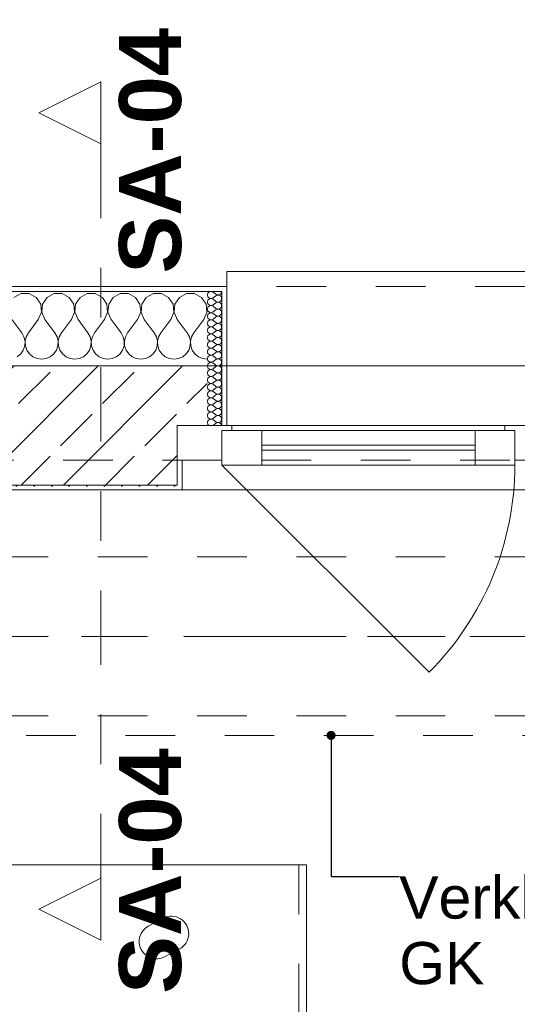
# Model space of a CAD drawing. Header units: metres. Extents: x -4 to 99, y -11 to 17.
# Tile 369 of 656: x 33.22 to 34.22, y 12.41 to 14.39. Entities that reach past the tile are written whole.
import ezdxf

# ---------------------------------------------------------------- set-up
doc = ezdxf.new("R2010")
doc.units = ezdxf.units.M
doc.header["$MEASUREMENT"] = 0
for name, pattern in [('Achse', [0.2, 0.1, -0.05, 0, -0.05]), ('Schnittlinie', [0.3, 0.15, -0.075, 0, -0.075]), ('Strichlinie doppelt', [0.546806, 0.264583, -0.105833, 0.070556, -0.105833]), ('Strichlinie eng', [0.115, 0.075, -0.04]), ('Untersicht', [0.1, 0.075, -0.025]), ('Wipeout_Contour', [1, 0, -1])]:
    doc.linetypes.add(name, pattern=pattern)
for name, color, linetype in [('152 - Bemaßung_ Beschriftung.Ausbau', 7, 'Continuous'), ('203 - Marker.Schnitt - Ausbaudetail SA', 7, 'Continuous'), ('451 - Universal.Achsen Raster', 7, 'Continuous'), ('603 - Struktur.Bodenplatte_ Decke Roh', 7, 'Continuous'), ('604 - Struktur.Wand Aussen', 7, 'Continuous'), ('608 - Struktur.Träger', 7, 'Continuous'), ('650 - Abdeckung.Fußboden Aufbau', 7, 'Continuous'), ('Neubau_152 - Bemaßung_ Beschriftung.Ausbau', 7, 'Continuous'), ('Neubau_653 - Abdeckung.TB Verkofferung', 7, 'Continuous'), ('Neubau_701 - Einrichtung.Möbel', 7, 'Continuous')]:
    doc.layers.add(name, color=color, linetype=linetype)
doc.styles.add('ERSTELLTER_STIL_1', font='txt')
doc.styles.add('ERSTELLTER_STIL_2', font='txt')
doc.dimstyles.new('ERSTELLTER_STIL__2', dxfattribs={"dimtxt": 0.1, "dimasz": 0.0532, "dimexe": 0.18, "dimexo": 0.0625, "dimgap": 0, "dimtad": 1, "dimtih": 1, "dimtoh": 1, "dimzin": 0, "dimdsep": 46, "dimtxsty": 'ERSTELLTER_STIL_2', "dimblk": 'ARROWHEAD_2', "dimblk1": 'ARROWHEAD_2', "dimblk2": 'ARROWHEAD_2', "dimcen": 0.09, "dimse1": 1, "dimse2": 1, "dimclrd": 7, "dimclre": 7, "dimclrt": 7, "dimazin": 0, "dimtfac": 1, "dimtdec": 4, "dimtmove": 0, "dimatfit": 3, "dimfxl": 1, "dimtolj": 1, "dimtzin": 0, "dimarcsym": 0})
doc.dimstyles.new('ERSTELLTER_STIL__6', dxfattribs={"dimtxt": 0.18, "dimasz": 0.03648, "dimexe": 0.18, "dimexo": 0.0625, "dimgap": 0, "dimtad": 0, "dimtih": 1, "dimtoh": 1, "dimdec": 4, "dimzin": 0, "dimdsep": 46, "dimcen": 0.09, "dimadec": 0, "dimazin": 0, "dimtfac": 1, "dimtdec": 4, "dimtmove": 0, "dimatfit": 3, "dimldrblk": 'ARROWHEAD_11', "dimfxl": 1, "dimtolj": 1, "dimtzin": 0, "dimarcsym": 0})
pattern_1 = [(0, (0, 0), (0, 0.08660254), [0, -0.05]), (0, (0.025, 0.0433), (0, 0.08660254), [0, -0.05])]
pattern_2 = [(45, (0, 0), (-0.01767767, 0.01767767), [0, -0.025])]

# ---------------------------------------------------------------- blocks, each defined once
blk = doc.blocks.new('*X37')
at = {"layer": '604 - Struktur.Wand Aussen', "color": 7, "linetype": 'Continuous', "lineweight": 5}
for p, q in [((33.2252, 13.8407), (33.2109, 13.833)), ((33.2415, 13.8407), (33.2252, 13.8407)), ((33.2558, 13.833), (33.2415, 13.8407)), ((33.2648, 13.8195), (33.2558, 13.833)), ((33.2776, 13.833), (33.2686, 13.8195)), ((33.2919, 13.8407), (33.2776, 13.833)), ((33.3081, 13.8407), (33.2919, 13.8407)), ((33.3224, 13.833), (33.3081, 13.8407)), ((33.3314, 13.8195), (33.3224, 13.833)), ((33.3442, 13.833), (33.3352, 13.8195)), ((33.3585, 13.8407), (33.3442, 13.833)), ((33.3748, 13.8407), (33.3585, 13.8407)), ((33.3891, 13.833), (33.3748, 13.8407)), ((33.3981, 13.8195), (33.3891, 13.833)), ((33.4109, 13.833), (33.4019, 13.8195)), ((33.4252, 13.8407), (33.4109, 13.833)), ((33.4415, 13.8407), (33.4252, 13.8407)), ((33.4558, 13.833), (33.4415, 13.8407)), ((33.4648, 13.8195), (33.4558, 13.833)), ((33.4776, 13.833), (33.4686, 13.8195)), ((33.4919, 13.8407), (33.4776, 13.833)), ((33.5081, 13.8407), (33.4919, 13.8407)), ((33.5224, 13.833), (33.5081, 13.8407)), ((33.5314, 13.8195), (33.5224, 13.833)), ((33.5442, 13.833), (33.5352, 13.8195)), ((33.5585, 13.8407), (33.5442, 13.833)), ((33.5748, 13.8407), (33.5585, 13.8407)), ((33.5891, 13.833), (33.5748, 13.8407)), ((33.5981, 13.8195), (33.5891, 13.833)), ((33.2663, 13.8033), (33.2648, 13.8195)), ((33.2686, 13.8195), (33.267, 13.8033)), ((33.333, 13.8033), (33.3314, 13.8195)), ((33.3352, 13.8195), (33.3337, 13.8033)), ((33.3996, 13.8033), (33.3981, 13.8195)), ((33.4019, 13.8195), (33.4004, 13.8033)), ((33.4663, 13.8033), (33.4648, 13.8195)), ((33.4686, 13.8195), (33.467, 13.8033)), ((33.533, 13.8033), (33.5314, 13.8195)), ((33.5352, 13.8195), (33.5337, 13.8033)), ((33.5996, 13.8033), (33.5981, 13.8195)), ((33.2067, 13.7883), (33.2267, 13.7617)), ((33.26, 13.7883), (33.24, 13.7617)), ((33.26, 13.7883), (33.2663, 13.8033)), ((33.267, 13.8033), (33.2733, 13.7883)), ((33.2733, 13.7883), (33.2933, 13.7617)), ((33.3267, 13.7883), (33.3067, 13.7617)), ((33.3267, 13.7883), (33.333, 13.8033)), ((33.3337, 13.8033), (33.34, 13.7883)), ((33.34, 13.7883), (33.36, 13.7617)), ((33.3933, 13.7883), (33.3733, 13.7617)), ((33.3933, 13.7883), (33.3996, 13.8033)), ((33.4004, 13.8033), (33.4067, 13.7883)), ((33.4067, 13.7883), (33.4267, 13.7617)), ((33.46, 13.7883), (33.44, 13.7617)), ((33.46, 13.7883), (33.4663, 13.8033)), ((33.467, 13.8033), (33.4733, 13.7883)), ((33.4733, 13.7883), (33.4933, 13.7617)), ((33.5267, 13.7883), (33.5067, 13.7617)), ((33.5267, 13.7883), (33.533, 13.8033)), ((33.5337, 13.8033), (33.54, 13.7883)), ((33.54, 13.7883), (33.56, 13.7617)), ((33.5933, 13.7883), (33.5733, 13.7617)), ((33.5933, 13.7883), (33.5996, 13.8033)), ((33.2311, 13.7536), (33.2267, 13.7617)), ((33.2332, 13.7447), (33.2311, 13.7536)), ((33.2355, 13.7536), (33.2335, 13.7447)), ((33.24, 13.7617), (33.2355, 13.7536)), ((33.2978, 13.7536), (33.2933, 13.7617)), ((33.2999, 13.7447), (33.2978, 13.7536)), ((33.3022, 13.7536), (33.3001, 13.7447)), ((33.3067, 13.7617), (33.3022, 13.7536)), ((33.3645, 13.7536), (33.36, 13.7617)), ((33.3665, 13.7447), (33.3645, 13.7536)), ((33.3689, 13.7536), (33.3668, 13.7447)), ((33.3733, 13.7617), (33.3689, 13.7536)), ((33.4311, 13.7536), (33.4267, 13.7617)), ((33.4332, 13.7447), (33.4311, 13.7536)), ((33.4355, 13.7536), (33.4335, 13.7447)), ((33.44, 13.7617), (33.4355, 13.7536)), ((33.4978, 13.7536), (33.4933, 13.7617)), ((33.4999, 13.7447), (33.4978, 13.7536)), ((33.5022, 13.7536), (33.5001, 13.7447)), ((33.5067, 13.7617), (33.5022, 13.7536)), ((33.5645, 13.7536), (33.56, 13.7617)), ((33.5665, 13.7447), (33.5645, 13.7536)), ((33.5689, 13.7536), (33.5668, 13.7447)), ((33.5733, 13.7617), (33.5689, 13.7536)), ((33.2298, 13.7268), (33.2328, 13.7355)), ((33.2328, 13.7355), (33.2332, 13.7447)), ((33.2335, 13.7447), (33.2339, 13.7355)), ((33.2339, 13.7355), (33.2369, 13.7268)), ((33.2965, 13.7268), (33.2994, 13.7355)), ((33.2994, 13.7355), (33.2999, 13.7447)), ((33.3001, 13.7447), (33.3006, 13.7355)), ((33.3006, 13.7355), (33.3035, 13.7268)), ((33.3631, 13.7268), (33.3661, 13.7355)), ((33.3661, 13.7355), (33.3665, 13.7447)), ((33.3668, 13.7447), (33.3672, 13.7355)), ((33.3672, 13.7355), (33.3702, 13.7268)), ((33.4298, 13.7268), (33.4328, 13.7355)), ((33.4328, 13.7355), (33.4332, 13.7447)), ((33.4335, 13.7447), (33.4339, 13.7355)), ((33.4339, 13.7355), (33.4369, 13.7268)), ((33.4965, 13.7268), (33.4994, 13.7355)), ((33.4994, 13.7355), (33.4999, 13.7447)), ((33.5001, 13.7447), (33.5006, 13.7355)), ((33.5006, 13.7355), (33.5035, 13.7268)), ((33.5631, 13.7268), (33.5661, 13.7355)), ((33.5661, 13.7355), (33.5665, 13.7447)), ((33.5668, 13.7447), (33.5672, 13.7355)), ((33.5672, 13.7355), (33.5702, 13.7268)), ((33.2175, 13.7133), (33.2246, 13.7192)), ((33.2246, 13.7192), (33.2298, 13.7268)), ((33.2369, 13.7268), (33.2421, 13.7192)), ((33.2421, 13.7192), (33.2491, 13.7133)), ((33.2491, 13.7133), (33.2576, 13.7096)), ((33.2576, 13.7096), (33.2667, 13.7083)), ((33.2667, 13.7083), (33.2758, 13.7096)), ((33.2758, 13.7096), (33.2842, 13.7133)), ((33.2842, 13.7133), (33.2913, 13.7192)), ((33.2913, 13.7192), (33.2965, 13.7268)), ((33.3035, 13.7268), (33.3087, 13.7192)), ((33.3087, 13.7192), (33.3158, 13.7133)), ((33.3158, 13.7133), (33.3242, 13.7096)), ((33.3242, 13.7096), (33.3333, 13.7083)), ((33.3333, 13.7083), (33.3424, 13.7096)), ((33.3424, 13.7096), (33.3509, 13.7133)), ((33.3509, 13.7133), (33.3579, 13.7192)), ((33.3579, 13.7192), (33.3631, 13.7268)), ((33.3702, 13.7268), (33.3754, 13.7192)), ((33.3754, 13.7192), (33.3825, 13.7133)), ((33.3825, 13.7133), (33.3909, 13.7096)), ((33.3909, 13.7096), (33.4, 13.7083)), ((33.4, 13.7083), (33.4091, 13.7096)), ((33.4091, 13.7096), (33.4175, 13.7133)), ((33.4175, 13.7133), (33.4246, 13.7192)), ((33.4246, 13.7192), (33.4298, 13.7268)), ((33.4369, 13.7268), (33.4421, 13.7192)), ((33.4421, 13.7192), (33.4491, 13.7133)), ((33.4491, 13.7133), (33.4576, 13.7096)), ((33.4576, 13.7096), (33.4667, 13.7083)), ((33.4667, 13.7083), (33.4758, 13.7096)), ((33.4758, 13.7096), (33.4842, 13.7133)), ((33.4842, 13.7133), (33.4913, 13.7192)), ((33.4913, 13.7192), (33.4965, 13.7268)), ((33.5035, 13.7268), (33.5087, 13.7192)), ((33.5087, 13.7192), (33.5158, 13.7133)), ((33.5158, 13.7133), (33.5242, 13.7096)), ((33.5242, 13.7096), (33.5333, 13.7083)), ((33.5333, 13.7083), (33.5424, 13.7096)), ((33.5424, 13.7096), (33.5509, 13.7133)), ((33.5509, 13.7133), (33.5579, 13.7192)), ((33.5579, 13.7192), (33.5631, 13.7268)), ((33.5702, 13.7268), (33.5754, 13.7192)), ((33.5754, 13.7192), (33.5825, 13.7133)), ((33.5825, 13.7133), (33.5909, 13.7096)), ((33.5909, 13.7096), (33.6, 13.7083))]:
    blk.add_line(p, q, dxfattribs=at)
blk = doc.blocks.new('*X64')
at = {"layer": '604 - Struktur.Wand Aussen', "color": 7, "linetype": 'Continuous', "lineweight": 5}
for p, q in [((33.6018, 13.8416), (33.6007, 13.8379)), ((33.6007, 13.8379), (33.6018, 13.8341)), ((33.6018, 13.8273), (33.6007, 13.8236)), ((33.6047, 13.8442), (33.6018, 13.8416)), ((33.6018, 13.8341), (33.6047, 13.8315)), ((33.6047, 13.83), (33.6018, 13.8273)), ((33.6085, 13.845), (33.6047, 13.8442)), ((33.6047, 13.8315), (33.6085, 13.8307)), ((33.6085, 13.8307), (33.6047, 13.83)), ((33.6121, 13.8436), (33.6085, 13.845)), ((33.6085, 13.8307), (33.6121, 13.8321)), ((33.6121, 13.8293), (33.6085, 13.8307)), ((33.6121, 13.8436), (33.6179, 13.8393)), ((33.6121, 13.8321), (33.6179, 13.8364)), ((33.6121, 13.8293), (33.6179, 13.825)), ((33.6179, 13.8393), (33.6196, 13.8383)), ((33.6196, 13.8374), (33.6179, 13.8364)), ((33.6196, 13.8383), (33.6215, 13.8379)), ((33.6215, 13.8378), (33.6196, 13.8374)), ((33.6215, 13.8379), (33.6235, 13.838)), ((33.6235, 13.8377), (33.6215, 13.8378)), ((33.6235, 13.838), (33.6253, 13.8386)), ((33.6253, 13.8371), (33.6235, 13.8377)), ((33.6253, 13.8386), (33.627, 13.8397)), ((33.627, 13.836), (33.6253, 13.8371)), ((33.627, 13.8397), (33.6282, 13.8412)), ((33.6282, 13.8345), (33.627, 13.836)), ((33.6282, 13.8412), (33.629, 13.843)), ((33.629, 13.8327), (33.6282, 13.8345)), ((33.6282, 13.827), (33.629, 13.8288)), ((33.629, 13.843), (33.6293, 13.845)), ((33.6293, 13.8307), (33.629, 13.8327)), ((33.629, 13.8288), (33.6293, 13.8307)), ((33.6007, 13.8236), (33.6018, 13.8198)), ((33.6018, 13.813), (33.6007, 13.8093)), ((33.6007, 13.8093), (33.6018, 13.8055)), ((33.6018, 13.8198), (33.6047, 13.8172)), ((33.6047, 13.8157), (33.6018, 13.813)), ((33.6047, 13.8172), (33.6085, 13.8165)), ((33.6085, 13.8164), (33.6047, 13.8157)), ((33.6085, 13.8165), (33.6121, 13.8179)), ((33.6121, 13.815), (33.6085, 13.8164)), ((33.6121, 13.8179), (33.6179, 13.8221)), ((33.6121, 13.815), (33.6179, 13.8107)), ((33.6121, 13.8036), (33.6179, 13.8079)), ((33.6179, 13.825), (33.6196, 13.824)), ((33.6196, 13.8231), (33.6179, 13.8221)), ((33.6179, 13.8107), (33.6196, 13.8098)), ((33.6196, 13.8088), (33.6179, 13.8079)), ((33.6196, 13.824), (33.6215, 13.8236)), ((33.6215, 13.8235), (33.6196, 13.8231)), ((33.6196, 13.8098), (33.6215, 13.8093)), ((33.6215, 13.8093), (33.6196, 13.8088)), ((33.6215, 13.8236), (33.6235, 13.8237)), ((33.6235, 13.8234), (33.6215, 13.8235)), ((33.6215, 13.8093), (33.6235, 13.8094)), ((33.6235, 13.8092), (33.6215, 13.8093)), ((33.6235, 13.8237), (33.6253, 13.8243)), ((33.6253, 13.8228), (33.6235, 13.8234)), ((33.6235, 13.8094), (33.6253, 13.81)), ((33.6253, 13.8085), (33.6235, 13.8092)), ((33.6253, 13.8243), (33.627, 13.8254)), ((33.627, 13.8217), (33.6253, 13.8228)), ((33.6253, 13.81), (33.627, 13.8112)), ((33.627, 13.8074), (33.6253, 13.8085)), ((33.627, 13.8254), (33.6282, 13.827)), ((33.6282, 13.8202), (33.627, 13.8217)), ((33.627, 13.8112), (33.6282, 13.8127)), ((33.6282, 13.8059), (33.627, 13.8074)), ((33.629, 13.8184), (33.6282, 13.8202)), ((33.6282, 13.8127), (33.629, 13.8145)), ((33.6293, 13.8164), (33.629, 13.8184)), ((33.629, 13.8145), (33.6293, 13.8164)), ((33.6018, 13.7988), (33.6007, 13.795)), ((33.6007, 13.795), (33.6018, 13.7912)), ((33.6018, 13.8055), (33.6047, 13.8029)), ((33.6047, 13.8014), (33.6018, 13.7988)), ((33.6018, 13.7912), (33.6047, 13.7886)), ((33.6047, 13.8029), (33.6085, 13.8022)), ((33.6085, 13.8021), (33.6047, 13.8014)), ((33.6047, 13.7886), (33.6085, 13.7879)), ((33.6085, 13.7878), (33.6047, 13.7871)), ((33.6085, 13.8022), (33.6121, 13.8036)), ((33.6121, 13.8007), (33.6085, 13.8021)), ((33.6085, 13.7879), (33.6121, 13.7893)), ((33.6121, 13.7864), (33.6085, 13.7878)), ((33.6121, 13.8007), (33.6179, 13.7964)), ((33.6121, 13.7893), (33.6179, 13.7936)), ((33.6179, 13.7964), (33.6196, 13.7955)), ((33.6196, 13.7945), (33.6179, 13.7936)), ((33.6196, 13.7955), (33.6215, 13.795)), ((33.6215, 13.795), (33.6196, 13.7945)), ((33.6215, 13.795), (33.6235, 13.7951)), ((33.6235, 13.7949), (33.6215, 13.795)), ((33.6235, 13.7951), (33.6253, 13.7958)), ((33.6253, 13.7942), (33.6235, 13.7949)), ((33.6253, 13.7958), (33.627, 13.7969)), ((33.627, 13.7931), (33.6253, 13.7942)), ((33.627, 13.7969), (33.6282, 13.7984)), ((33.6282, 13.7916), (33.627, 13.7931)), ((33.629, 13.8041), (33.6282, 13.8059)), ((33.6282, 13.7984), (33.629, 13.8002)), ((33.629, 13.7898), (33.6282, 13.7916)), ((33.6293, 13.8021), (33.629, 13.8041)), ((33.629, 13.8002), (33.6293, 13.8021)), ((33.6293, 13.7879), (33.629, 13.7898)), ((33.629, 13.7859), (33.6293, 13.7879)), ((33.6018, 13.7845), (33.6007, 13.7807)), ((33.6007, 13.7807), (33.6018, 13.777)), ((33.6018, 13.7702), (33.6007, 13.7664)), ((33.6047, 13.7871), (33.6018, 13.7845)), ((33.6018, 13.777), (33.6047, 13.7743)), ((33.6047, 13.7728), (33.6018, 13.7702)), ((33.6047, 13.7743), (33.6085, 13.7736)), ((33.6085, 13.7735), (33.6047, 13.7728)), ((33.6085, 13.7736), (33.6121, 13.775)), ((33.6121, 13.7721), (33.6085, 13.7735)), ((33.6121, 13.7864), (33.6179, 13.7821)), ((33.6121, 13.775), (33.6179, 13.7793)), ((33.6121, 13.7721), (33.6179, 13.7679)), ((33.6179, 13.7821), (33.6196, 13.7812)), ((33.6196, 13.7802), (33.6179, 13.7793)), ((33.6179, 13.7679), (33.6196, 13.7669)), ((33.6196, 13.7812), (33.6215, 13.7807)), ((33.6215, 13.7807), (33.6196, 13.7802)), ((33.6215, 13.7807), (33.6235, 13.7808)), ((33.6235, 13.7806), (33.6215, 13.7807)), ((33.6235, 13.7808), (33.6253, 13.7815)), ((33.6253, 13.78), (33.6235, 13.7806)), ((33.6253, 13.7815), (33.627, 13.7826)), ((33.627, 13.7788), (33.6253, 13.78)), ((33.6253, 13.7672), (33.627, 13.7683)), ((33.627, 13.7826), (33.6282, 13.7841)), ((33.6282, 13.7773), (33.627, 13.7788)), ((33.627, 13.7683), (33.6282, 13.7698)), ((33.6282, 13.7841), (33.629, 13.7859)), ((33.629, 13.7755), (33.6282, 13.7773)), ((33.6282, 13.7698), (33.629, 13.7716)), ((33.6293, 13.7736), (33.629, 13.7755)), ((33.629, 13.7716), (33.6293, 13.7736)), ((33.6007, 13.7664), (33.6018, 13.7627)), ((33.6018, 13.7559), (33.6007, 13.7521)), ((33.6007, 13.7521), (33.6018, 13.7484)), ((33.6018, 13.7627), (33.6047, 13.76)), ((33.6047, 13.7585), (33.6018, 13.7559)), ((33.6018, 13.7484), (33.6047, 13.7458)), ((33.6047, 13.76), (33.6085, 13.7593)), ((33.6085, 13.7593), (33.6047, 13.7585)), ((33.6085, 13.7593), (33.6121, 13.7607)), ((33.6121, 13.7579), (33.6085, 13.7593)), ((33.6121, 13.7607), (33.6179, 13.765)), ((33.6121, 13.7579), (33.6179, 13.7536)), ((33.6121, 13.7464), (33.6179, 13.7507)), ((33.6196, 13.766), (33.6179, 13.765)), ((33.6179, 13.7536), (33.6196, 13.7526)), ((33.6196, 13.7517), (33.6179, 13.7507)), ((33.6196, 13.7669), (33.6215, 13.7665)), ((33.6215, 13.7664), (33.6196, 13.766)), ((33.6196, 13.7526), (33.6215, 13.7522)), ((33.6215, 13.7521), (33.6196, 13.7517)), ((33.6215, 13.7665), (33.6235, 13.7666)), ((33.6235, 13.7663), (33.6215, 13.7664)), ((33.6215, 13.7522), (33.6235, 13.7523)), ((33.6235, 13.752), (33.6215, 13.7521)), ((33.6235, 13.7666), (33.6253, 13.7672)), ((33.6253, 13.7657), (33.6235, 13.7663)), ((33.6235, 13.7523), (33.6253, 13.7529)), ((33.6253, 13.7514), (33.6235, 13.752)), ((33.627, 13.7646), (33.6253, 13.7657)), ((33.6253, 13.7529), (33.627, 13.754)), ((33.627, 13.7503), (33.6253, 13.7514)), ((33.6282, 13.763), (33.627, 13.7646)), ((33.627, 13.754), (33.6282, 13.7555)), ((33.6282, 13.7488), (33.627, 13.7503)), ((33.629, 13.7612), (33.6282, 13.763)), ((33.6282, 13.7555), (33.629, 13.7573)), ((33.629, 13.747), (33.6282, 13.7488)), ((33.6293, 13.7593), (33.629, 13.7612)), ((33.629, 13.7573), (33.6293, 13.7593)), ((33.6018, 13.7416), (33.6007, 13.7379)), ((33.6007, 13.7379), (33.6018, 13.7341)), ((33.6047, 13.7442), (33.6018, 13.7416)), ((33.6018, 13.7341), (33.6047, 13.7315)), ((33.6047, 13.73), (33.6018, 13.7273)), ((33.6047, 13.7458), (33.6085, 13.745)), ((33.6085, 13.745), (33.6047, 13.7442)), ((33.6047, 13.7315), (33.6085, 13.7307)), ((33.6085, 13.7307), (33.6047, 13.73)), ((33.6085, 13.745), (33.6121, 13.7464)), ((33.6121, 13.7436), (33.6085, 13.745)), ((33.6085, 13.7307), (33.6121, 13.7321)), ((33.6121, 13.7293), (33.6085, 13.7307)), ((33.6121, 13.7436), (33.6179, 13.7393)), ((33.6121, 13.7321), (33.6179, 13.7364)), ((33.6121, 13.7293), (33.6179, 13.725)), ((33.6179, 13.7393), (33.6196, 13.7383)), ((33.6196, 13.7374), (33.6179, 13.7364)), ((33.6196, 13.7383), (33.6215, 13.7379)), ((33.6215, 13.7378), (33.6196, 13.7374)), ((33.6215, 13.7379), (33.6235, 13.738)), ((33.6235, 13.7377), (33.6215, 13.7378)), ((33.6235, 13.738), (33.6253, 13.7386)), ((33.6253, 13.7371), (33.6235, 13.7377)), ((33.6253, 13.7386), (33.627, 13.7397)), ((33.627, 13.736), (33.6253, 13.7371)), ((33.627, 13.7397), (33.6282, 13.7412)), ((33.6282, 13.7345), (33.627, 13.736)), ((33.6282, 13.7412), (33.629, 13.743)), ((33.629, 13.7327), (33.6282, 13.7345)), ((33.6282, 13.727), (33.629, 13.7288)), ((33.6293, 13.745), (33.629, 13.747)), ((33.629, 13.743), (33.6293, 13.745)), ((33.6293, 13.7307), (33.629, 13.7327)), ((33.629, 13.7288), (33.6293, 13.7307)), ((33.6018, 13.7273), (33.6007, 13.7236)), ((33.6007, 13.7236), (33.6018, 13.7198)), ((33.6018, 13.713), (33.6007, 13.7093)), ((33.6007, 13.7093), (33.6018, 13.7055)), ((33.6018, 13.7198), (33.6047, 13.7172)), ((33.6047, 13.7157), (33.6018, 13.713)), ((33.6047, 13.7172), (33.6085, 13.7165)), ((33.6085, 13.7164), (33.6047, 13.7157)), ((33.6085, 13.7165), (33.6121, 13.7179)), ((33.6121, 13.715), (33.6085, 13.7164)), ((33.6121, 13.7179), (33.6179, 13.7221)), ((33.6121, 13.715), (33.6179, 13.7107)), ((33.6179, 13.725), (33.6196, 13.724)), ((33.6196, 13.7231), (33.6179, 13.7221)), ((33.6179, 13.7107), (33.6196, 13.7098)), ((33.6196, 13.7088), (33.6179, 13.7079)), ((33.6196, 13.724), (33.6215, 13.7236)), ((33.6215, 13.7235), (33.6196, 13.7231)), ((33.6196, 13.7098), (33.6215, 13.7093)), ((33.6215, 13.7093), (33.6196, 13.7088)), ((33.6215, 13.7236), (33.6235, 13.7237)), ((33.6235, 13.7234), (33.6215, 13.7235)), ((33.6215, 13.7093), (33.6235, 13.7094)), ((33.6235, 13.7092), (33.6215, 13.7093)), ((33.6235, 13.7237), (33.6253, 13.7243)), ((33.6253, 13.7228), (33.6235, 13.7234)), ((33.6235, 13.7094), (33.6253, 13.71)), ((33.6253, 13.7085), (33.6235, 13.7092)), ((33.6253, 13.7243), (33.627, 13.7254)), ((33.627, 13.7217), (33.6253, 13.7228)), ((33.6253, 13.71), (33.627, 13.7112)), ((33.627, 13.7074), (33.6253, 13.7085)), ((33.627, 13.7254), (33.6282, 13.727)), ((33.6282, 13.7202), (33.627, 13.7217)), ((33.627, 13.7112), (33.6282, 13.7127)), ((33.629, 13.7184), (33.6282, 13.7202)), ((33.6282, 13.7127), (33.629, 13.7145)), ((33.6293, 13.7164), (33.629, 13.7184)), ((33.629, 13.7145), (33.6293, 13.7164)), ((33.6018, 13.6988), (33.6007, 13.695)), ((33.6007, 13.695), (33.6018, 13.6912)), ((33.6018, 13.7055), (33.6047, 13.7029)), ((33.6047, 13.7014), (33.6018, 13.6988)), ((33.6018, 13.6912), (33.6047, 13.6886)), ((33.6047, 13.7029), (33.6085, 13.7022)), ((33.6085, 13.7021), (33.6047, 13.7014)), ((33.6047, 13.6886), (33.6085, 13.6879)), ((33.6085, 13.7022), (33.6121, 13.7036)), ((33.6121, 13.7007), (33.6085, 13.7021)), ((33.6085, 13.6879), (33.6121, 13.6893)), ((33.6121, 13.7036), (33.6179, 13.7079)), ((33.6121, 13.7007), (33.6179, 13.6964)), ((33.6121, 13.6893), (33.6179, 13.6936)), ((33.6179, 13.6964), (33.6196, 13.6955)), ((33.6196, 13.6945), (33.6179, 13.6936)), ((33.6196, 13.6955), (33.6215, 13.695)), ((33.6215, 13.695), (33.6196, 13.6945)), ((33.6215, 13.695), (33.6235, 13.6951)), ((33.6235, 13.6949), (33.6215, 13.695)), ((33.6235, 13.6951), (33.6253, 13.6958)), ((33.6253, 13.6942), (33.6235, 13.6949)), ((33.6253, 13.6958), (33.627, 13.6969)), ((33.627, 13.6931), (33.6253, 13.6942)), ((33.6282, 13.7059), (33.627, 13.7074)), ((33.627, 13.6969), (33.6282, 13.6984)), ((33.6282, 13.6916), (33.627, 13.6931)), ((33.629, 13.7041), (33.6282, 13.7059)), ((33.6282, 13.6984), (33.629, 13.7002)), ((33.629, 13.6898), (33.6282, 13.6916)), ((33.6293, 13.7021), (33.629, 13.7041)), ((33.629, 13.7002), (33.6293, 13.7021)), ((33.6293, 13.6879), (33.629, 13.6898)), ((33.6018, 13.6845), (33.6007, 13.6807)), ((33.6007, 13.6807), (33.6018, 13.677)), ((33.6018, 13.6702), (33.6007, 13.6664)), ((33.6047, 13.6871), (33.6018, 13.6845)), ((33.6018, 13.677), (33.6047, 13.6743)), ((33.6047, 13.6728), (33.6018, 13.6702)), ((33.6085, 13.6878), (33.6047, 13.6871)), ((33.6047, 13.6743), (33.6085, 13.6736)), ((33.6085, 13.6735), (33.6047, 13.6728)), ((33.6121, 13.6864), (33.6085, 13.6878)), ((33.6085, 13.6736), (33.6121, 13.675)), ((33.6121, 13.6721), (33.6085, 13.6735)), ((33.6121, 13.6864), (33.6179, 13.6821)), ((33.6121, 13.675), (33.6179, 13.6793)), ((33.6121, 13.6721), (33.6179, 13.6679)), ((33.6179, 13.6821), (33.6196, 13.6812)), ((33.6196, 13.6802), (33.6179, 13.6793)), ((33.6196, 13.6812), (33.6215, 13.6807)), ((33.6215, 13.6807), (33.6196, 13.6802)), ((33.6215, 13.6807), (33.6235, 13.6808)), ((33.6235, 13.6806), (33.6215, 13.6807)), ((33.6235, 13.6808), (33.6253, 13.6815)), ((33.6253, 13.68), (33.6235, 13.6806)), ((33.6253, 13.6815), (33.627, 13.6826)), ((33.627, 13.6788), (33.6253, 13.68)), ((33.627, 13.6826), (33.6282, 13.6841)), ((33.6282, 13.6773), (33.627, 13.6788)), ((33.627, 13.6683), (33.6282, 13.6698)), ((33.6282, 13.6841), (33.629, 13.6859)), ((33.629, 13.6755), (33.6282, 13.6773)), ((33.6282, 13.6698), (33.629, 13.6716)), ((33.629, 13.6859), (33.6293, 13.6879)), ((33.6293, 13.6736), (33.629, 13.6755)), ((33.629, 13.6716), (33.6293, 13.6736)), ((33.6007, 13.6664), (33.6018, 13.6627)), ((33.6018, 13.6559), (33.6007, 13.6521)), ((33.6007, 13.6521), (33.6018, 13.6484)), ((33.6018, 13.6627), (33.6047, 13.66)), ((33.6047, 13.6585), (33.6018, 13.6559)), ((33.6047, 13.66), (33.6085, 13.6593)), ((33.6085, 13.6593), (33.6047, 13.6585)), ((33.6085, 13.6593), (33.6121, 13.6607)), ((33.6121, 13.6579), (33.6085, 13.6593)), ((33.6121, 13.6607), (33.6179, 13.665)), ((33.6121, 13.6579), (33.6179, 13.6536)), ((33.6121, 13.6464), (33.6179, 13.6507)), ((33.6179, 13.6679), (33.6196, 13.6669)), ((33.6196, 13.666), (33.6179, 13.665)), ((33.6179, 13.6536), (33.6196, 13.6526)), ((33.6196, 13.6517), (33.6179, 13.6507)), ((33.6196, 13.6669), (33.6215, 13.6665)), ((33.6215, 13.6664), (33.6196, 13.666)), ((33.6196, 13.6526), (33.6215, 13.6522)), ((33.6215, 13.6521), (33.6196, 13.6517)), ((33.6215, 13.6665), (33.6235, 13.6666)), ((33.6235, 13.6663), (33.6215, 13.6664)), ((33.6215, 13.6522), (33.6235, 13.6523)), ((33.6235, 13.652), (33.6215, 13.6521)), ((33.6235, 13.6666), (33.6253, 13.6672)), ((33.6253, 13.6657), (33.6235, 13.6663)), ((33.6235, 13.6523), (33.6253, 13.6529)), ((33.6253, 13.6514), (33.6235, 13.652)), ((33.6253, 13.6672), (33.627, 13.6683)), ((33.627, 13.6646), (33.6253, 13.6657)), ((33.6253, 13.6529), (33.627, 13.654)), ((33.627, 13.6503), (33.6253, 13.6514)), ((33.6282, 13.663), (33.627, 13.6646)), ((33.627, 13.654), (33.6282, 13.6555)), ((33.6282, 13.6488), (33.627, 13.6503)), ((33.629, 13.6612), (33.6282, 13.663)), ((33.6282, 13.6555), (33.629, 13.6573)), ((33.629, 13.647), (33.6282, 13.6488)), ((33.6293, 13.6593), (33.629, 13.6612)), ((33.629, 13.6573), (33.6293, 13.6593)), ((33.6018, 13.6416), (33.6007, 13.6379)), ((33.6007, 13.6379), (33.6018, 13.6341)), ((33.6018, 13.6484), (33.6047, 13.6458)), ((33.6047, 13.6442), (33.6018, 13.6416)), ((33.6018, 13.6341), (33.6047, 13.6315)), ((33.6047, 13.63), (33.6018, 13.6273)), ((33.6047, 13.6458), (33.6085, 13.645)), ((33.6085, 13.645), (33.6047, 13.6442)), ((33.6047, 13.6315), (33.6085, 13.6307)), ((33.6085, 13.6307), (33.6047, 13.63)), ((33.6085, 13.645), (33.6121, 13.6464)), ((33.6121, 13.6436), (33.6085, 13.645)), ((33.6085, 13.6307), (33.6121, 13.6321)), ((33.6121, 13.6293), (33.6085, 13.6307)), ((33.6121, 13.6436), (33.6179, 13.6393)), ((33.6121, 13.6321), (33.6179, 13.6364)), ((33.6121, 13.6293), (33.6179, 13.625)), ((33.6179, 13.6393), (33.6196, 13.6383)), ((33.6196, 13.6374), (33.6179, 13.6364)), ((33.6196, 13.6383), (33.6215, 13.6379)), ((33.6215, 13.6378), (33.6196, 13.6374)), ((33.6215, 13.6379), (33.6235, 13.638)), ((33.6235, 13.6377), (33.6215, 13.6378)), ((33.6235, 13.638), (33.6253, 13.6386)), ((33.6253, 13.6371), (33.6235, 13.6377)), ((33.6253, 13.6386), (33.627, 13.6397)), ((33.627, 13.636), (33.6253, 13.6371)), ((33.627, 13.6397), (33.6282, 13.6412)), ((33.6282, 13.6345), (33.627, 13.636)), ((33.6282, 13.6412), (33.629, 13.643)), ((33.629, 13.6327), (33.6282, 13.6345)), ((33.6293, 13.645), (33.629, 13.647)), ((33.629, 13.643), (33.6293, 13.645)), ((33.6293, 13.6307), (33.629, 13.6327)), ((33.629, 13.6288), (33.6293, 13.6307)), ((33.6018, 13.6273), (33.6007, 13.6236)), ((33.6007, 13.6236), (33.6018, 13.6198)), ((33.6018, 13.613), (33.6007, 13.6093)), ((33.6007, 13.6093), (33.6018, 13.6055)), ((33.6018, 13.6198), (33.6047, 13.6172)), ((33.6047, 13.6157), (33.6018, 13.613)), ((33.6047, 13.6172), (33.6085, 13.6165)), ((33.6085, 13.6164), (33.6047, 13.6157)), ((33.6085, 13.6165), (33.6121, 13.6179)), ((33.6121, 13.615), (33.6085, 13.6164)), ((33.6121, 13.6179), (33.6179, 13.6221)), ((33.6121, 13.615), (33.6179, 13.6107)), ((33.6179, 13.625), (33.6196, 13.624)), ((33.6196, 13.6231), (33.6179, 13.6221)), ((33.6179, 13.6107), (33.6196, 13.6098)), ((33.6196, 13.624), (33.6215, 13.6236)), ((33.6215, 13.6235), (33.6196, 13.6231)), ((33.6196, 13.6098), (33.6215, 13.6093)), ((33.6215, 13.6093), (33.6196, 13.6088)), ((33.6215, 13.6236), (33.6235, 13.6237)), ((33.6235, 13.6234), (33.6215, 13.6235)), ((33.6215, 13.6093), (33.6235, 13.6094)), ((33.6235, 13.6092), (33.6215, 13.6093)), ((33.6235, 13.6237), (33.6253, 13.6243)), ((33.6253, 13.6228), (33.6235, 13.6234)), ((33.6235, 13.6094), (33.6253, 13.61)), ((33.6253, 13.6085), (33.6235, 13.6092)), ((33.6253, 13.6243), (33.627, 13.6254)), ((33.627, 13.6217), (33.6253, 13.6228)), ((33.6253, 13.61), (33.627, 13.6112)), ((33.627, 13.6254), (33.6282, 13.627)), ((33.6282, 13.6202), (33.627, 13.6217)), ((33.627, 13.6112), (33.6282, 13.6127)), ((33.6282, 13.627), (33.629, 13.6288)), ((33.629, 13.6184), (33.6282, 13.6202)), ((33.6282, 13.6127), (33.629, 13.6145)), ((33.6293, 13.6164), (33.629, 13.6184)), ((33.629, 13.6145), (33.6293, 13.6164)), ((33.6018, 13.5988), (33.6007, 13.595)), ((33.6007, 13.595), (33.6018, 13.5912)), ((33.6018, 13.6055), (33.6047, 13.6029)), ((33.6047, 13.6014), (33.6018, 13.5988)), ((33.6018, 13.5912), (33.6047, 13.5886)), ((33.6047, 13.6029), (33.6085, 13.6022)), ((33.6085, 13.6021), (33.6047, 13.6014)), ((33.6085, 13.6022), (33.6121, 13.6036)), ((33.6121, 13.6007), (33.6085, 13.6021)), ((33.6085, 13.5879), (33.6121, 13.5893)), ((33.6121, 13.6036), (33.6179, 13.6079)), ((33.6121, 13.6007), (33.6179, 13.5964)), ((33.6121, 13.5893), (33.6179, 13.5936)), ((33.6196, 13.6088), (33.6179, 13.6079)), ((33.6179, 13.5964), (33.6196, 13.5955)), ((33.6196, 13.5945), (33.6179, 13.5936)), ((33.6196, 13.5955), (33.6215, 13.595)), ((33.6215, 13.595), (33.6196, 13.5945)), ((33.6215, 13.595), (33.6235, 13.5951)), ((33.6235, 13.5949), (33.6215, 13.595)), ((33.6235, 13.5951), (33.6253, 13.5958)), ((33.6253, 13.5942), (33.6235, 13.5949)), ((33.627, 13.6074), (33.6253, 13.6085)), ((33.6253, 13.5958), (33.627, 13.5969)), ((33.627, 13.5931), (33.6253, 13.5942)), ((33.6282, 13.6059), (33.627, 13.6074)), ((33.627, 13.5969), (33.6282, 13.5984)), ((33.6282, 13.5916), (33.627, 13.5931)), ((33.629, 13.6041), (33.6282, 13.6059)), ((33.6282, 13.5984), (33.629, 13.6002)), ((33.629, 13.5898), (33.6282, 13.5916)), ((33.6293, 13.6021), (33.629, 13.6041)), ((33.629, 13.6002), (33.6293, 13.6021)), ((33.6293, 13.5879), (33.629, 13.5898)), ((33.6018, 13.5845), (33.6007, 13.5807)), ((33.6007, 13.5807), (33.6018, 13.577)), ((33.6047, 13.5871), (33.6018, 13.5845)), ((33.6018, 13.577), (33.6039, 13.575)), ((33.6047, 13.5886), (33.6085, 13.5879)), ((33.6085, 13.5878), (33.6047, 13.5871)), ((33.6121, 13.5864), (33.6085, 13.5878)), ((33.6121, 13.5864), (33.6179, 13.5821)), ((33.6121, 13.575), (33.6179, 13.5793)), ((33.6179, 13.5821), (33.6196, 13.5812)), ((33.6196, 13.5802), (33.6179, 13.5793)), ((33.6196, 13.5812), (33.6215, 13.5807)), ((33.6215, 13.5807), (33.6196, 13.5802)), ((33.6215, 13.5807), (33.6235, 13.5808)), ((33.6235, 13.5806), (33.6215, 13.5807)), ((33.6235, 13.5808), (33.6253, 13.5815)), ((33.6253, 13.58), (33.6235, 13.5806)), ((33.6253, 13.5815), (33.627, 13.5826)), ((33.627, 13.5788), (33.6253, 13.58)), ((33.627, 13.5826), (33.6282, 13.5841)), ((33.6282, 13.5773), (33.627, 13.5788)), ((33.6282, 13.5841), (33.629, 13.5859)), ((33.629, 13.5755), (33.6282, 13.5773)), ((33.629, 13.5859), (33.6293, 13.5879)), ((33.6291, 13.575), (33.629, 13.5755))]:
    blk.add_line(p, q, dxfattribs=at)
blk = doc.blocks.new('ARROWHEAD_11')
at = {"color": 0, "linetype": 'Continuous', "lineweight": 0}
blk.add_line((0, 0), (-1, 0), dxfattribs=at)
at = {"color": 0, "linetype": 'Continuous', "lineweight": 0, "const_width": 0.25, "flags": 128}
blk.add_lwpolyline([(-0.125, 0, 1), (0.125, 0, 1)], format="xyb", close=True, dxfattribs=at)
blk = doc.blocks.new('*D245')
at = {"layer": '152 - Bemaßung_ Beschriftung.Ausbau', "color": 7, "linetype": 'Continuous', "lineweight": 5}
for p, q in [((32.34, 14.8025), (32.34, 14.9075)), ((33.54, 14.8025), (33.54, 14.9075)), ((32.3602, 14.89), (32.3198, 14.82)), ((33.5602, 14.89), (33.5198, 14.82)), ((32.34, 14.855), (33.54, 14.855))]:
    blk.add_line(p, q, dxfattribs=at)
at = {"layer": '152 - Bemaßung_ Beschriftung.Ausbau', "color": 7, "lineweight": 5, "insert": (32.807, 14.875), "char_height": 0.1, "attachment_point": 7, "style": 'ERSTELLTER_STIL_2'}
blk.add_mtext('\\A1;{\\pql;\\fArial|b0|i0|c0|p38;1,20}', dxfattribs=at)
blk = doc.blocks.new('ARROWHEAD_2')
at = {"color": 0, "linetype": 'Continuous', "lineweight": 0}
for p, q in [((-0.378, -0.655), (0.378, 0.655)), ((0, 0), (-1, 0))]:
    blk.add_line(p, q, dxfattribs=at)
blk = doc.blocks.new('*D246')
at = {"layer": '152 - Bemaßung_ Beschriftung.Ausbau', "color": 7, "linetype": 'Continuous', "lineweight": 5}
for p, q in [((33.54, 14.8025), (33.54, 14.9075)), ((35.94, 14.8025), (35.94, 14.9075)), ((33.5602, 14.89), (33.5198, 14.82)), ((35.9602, 14.89), (35.9198, 14.82)), ((33.54, 14.855), (35.94, 14.855))]:
    blk.add_line(p, q, dxfattribs=at)
at = {"layer": '152 - Bemaßung_ Beschriftung.Ausbau', "color": 7, "lineweight": 5, "char_height": 0.1, "attachment_point": 7, "style": 'ERSTELLTER_STIL_2'}
for s, insert in [('\\A1;{\\pql;\\fArial|b0|i0|c0|p38;2,40}', (34.607, 14.875)), ('\\A1;{\\pql;\\fArial|b0|i0|c0|p38;2,01}', (34.607, 14.735))]:
    blk.add_mtext(s, dxfattribs=dict(at, insert=insert))
blk = doc.blocks.new('*D279')
at = {"layer": '152 - Bemaßung_ Beschriftung.Ausbau', "color": 7, "linetype": 'Continuous', "lineweight": 5}
for p, q in [((33, 15.3025), (33, 15.4075)), ((36.46, 15.3025), (36.46, 15.4075)), ((33.0202, 15.39), (32.9798, 15.32)), ((36.4802, 15.39), (36.4398, 15.32)), ((33, 15.355), (36.46, 15.355))]:
    blk.add_line(p, q, dxfattribs=at)
at = {"layer": '152 - Bemaßung_ Beschriftung.Ausbau', "color": 7, "lineweight": 5, "char_height": 0.1, "attachment_point": 7, "style": 'ERSTELLTER_STIL_2'}
for s, insert in [('\\A1;{\\pql;\\fArial|b0|i0|c0|p38;3,46}', (34.5211, 15.375)), ('\\A1;{\\pql;\\fArial|b0|i0|c0|p38;15}', (36.288, 15.375))]:
    blk.add_mtext(s, dxfattribs=dict(at, insert=insert))
blk = doc.blocks.new('*D318')
at = {"layer": '152 - Bemaßung_ Beschriftung.Ausbau', "color": 7, "linetype": 'Continuous', "lineweight": 5}
for p, q in [((33.08, 15.8025), (33.08, 15.9075)), ((36.38, 15.8025), (36.38, 15.9075)), ((33.1002, 15.89), (33.0598, 15.82)), ((36.4002, 15.89), (36.3598, 15.82)), ((33.08, 15.855), (36.38, 15.855))]:
    blk.add_line(p, q, dxfattribs=at)
at = {"layer": '152 - Bemaßung_ Beschriftung.Ausbau', "color": 7, "lineweight": 5, "insert": (34.597, 15.875), "char_height": 0.1, "attachment_point": 7, "style": 'ERSTELLTER_STIL_2'}
blk.add_mtext('\\A1;{\\pql;\\fArial|b0|i0|c0|p38;3,30}', dxfattribs=at)

msp = doc.modelspace()

# ---------------------------------------------------------------- hatches: boundary and pattern name
at = {"layer": '604 - Struktur.Wand Aussen', "linetype": 'Continuous', "lineweight": 0, "true_color": 0x000000}
h = msp.add_hatch(dxfattribs=at)
h.set_pattern_fill('Verputz_0001', color=18, style=0, pattern_type=2)
h.set_pattern_definition(pattern_1)
h.paths.add_polyline_path([(32.25, 13.855), (32.25, 13.845), (33.63, 13.845), (33.63, 13.855)])
h = msp.add_hatch(dxfattribs=at)
h.set_pattern_fill('Verputz_0001', color=18, style=0, pattern_type=2)
h.set_pattern_definition(pattern_1)
h.paths.add_polyline_path([(33.63, 13.855), (33.63, 13.575), (33.64, 13.575), (33.64, 13.855)])
h = msp.add_hatch(dxfattribs=at)
h.set_pattern_fill('Beton__Stahlbeton_0001', color=18, style=0, pattern_type=2)
h.set_pattern_definition([(45, (0, 0), (-0.0848528, 0.0848528), []), (45, (-0.04243, 0.04243), (-0.0848528, 0.0848528), [0.09, -0.03])])
h.paths.add_polyline_path([(32.28, 13.695), (32.28, 13.575), (32.34, 13.575), (32.34, 13.505), (32.34, 13.455), (33.54, 13.455), (33.54, 13.505), (33.54, 13.575), (33.6, 13.575), (33.6, 13.695)])
h = msp.add_hatch(dxfattribs=at)
h.set_pattern_fill('Gips_0001', color=18, style=0, pattern_type=2)
h.set_pattern_definition(pattern_2)
h.paths.add_polyline_path([(33.54, 13.445), (33.55, 13.445), (33.55, 13.505), (33.54, 13.505)])
h = msp.add_hatch(dxfattribs=at)
h.set_pattern_fill('Gips_0001', color=18, style=0, pattern_type=2)
h.set_pattern_definition(pattern_2)
h.paths.add_polyline_path([(33.09, 13.455), (33.09, 13.445), (33.54, 13.445), (33.54, 13.455)])

# ---------------------------------------------------------------- linework, layer by layer
at = {"layer": '203 - Marker.Schnitt - Ausbaudetail SA', "color": 7, "linetype": 'Schnittlinie', "lineweight": 13}
msp.add_line((33.3861, 14.1425), (33.3861, 12.663), dxfattribs=at)
at = {"layer": '451 - Universal.Achsen Raster', "color": 160, "linetype": 'Strichlinie doppelt', "lineweight": 9, "true_color": 0x3232ff}
msp.add_line((64.935, 13.15), (-3.175, 13.15), dxfattribs=at)
at = {"layer": '603 - Struktur.Bodenplatte_ Decke Roh', "color": 7, "linetype": 'Continuous', "lineweight": 18, "flags": 128}
msp.add_lwpolyline([(47.48, 13.695), (14.78, 13.695), (14.78, 13), (14.84, 13), (14.84, 8.585), (13.03, 8.585), (13.03, 8.725), (11.41, 8.725), (11.41, 13), (11.48, 13), (11.48, 13.695), (-0.015, 13.695), (-0.015, 0.005)], dxfattribs=at)
at = {"layer": '604 - Struktur.Wand Aussen', "color": 7, "linetype": 'Continuous', "lineweight": 9}
for p, q in [((35.84, 13.885), (33.64, 13.885)), ((33.64, 13.885), (33.64, 13.855)), ((33.63, 13.495), (34.0472, 13.0778)), ((35.93, 13.445), (33.55, 13.445))]:
    msp.add_line(p, q, dxfattribs=at)
at = {"layer": '604 - Struktur.Wand Aussen', "color": 7, "linetype": 'Continuous', "lineweight": 5}
for p, q in [((33.63, 13.855), (33.64, 13.855)), ((33.64, 13.855), (33.64, 13.845)), ((33.64, 13.855), (33.64, 13.845)), ((33.6, 13.845), (32.28, 13.845)), ((33.6, 13.845), (33.63, 13.845)), ((33.63, 13.575), (33.63, 13.845)), ((33.63, 13.845), (33.63, 13.575)), ((33.64, 13.845), (33.64, 13.705)), ((33.64, 13.845), (33.64, 13.705)), ((33.64, 13.705), (33.64, 13.695)), ((33.64, 13.705), (33.64, 13.695)), ((33.64, 13.695), (33.64, 13.575)), ((33.64, 13.695), (33.64, 13.575)), ((33.6, 13.575), (33.63, 13.575)), ((33.6, 13.575), (33.63, 13.575)), ((33.6, 13.575), (33.63, 13.575)), ((33.63, 13.575), (33.64, 13.575)), ((33.63, 13.575), (33.64, 13.575)), ((33.63, 13.575), (33.64, 13.575)), ((33.54, 13.505), (33.55, 13.505)), ((33.54, 13.505), (33.55, 13.505)), ((33.54, 13.505), (33.55, 13.505)), ((33.55, 13.505), (33.55, 13.455)), ((33.55, 13.505), (33.55, 13.455)), ((33.55, 13.455), (33.55, 13.445)), ((33.55, 13.455), (33.55, 13.445)), ((33.54, 13.445), (33.55, 13.445))]:
    msp.add_line(p, q, dxfattribs=at)
at = {"layer": '604 - Struktur.Wand Aussen', "color": 7, "linetype": 'Strichlinie eng', "lineweight": 9}
for p, q in [((35.84, 13.855), (33.64, 13.855)), ((35.93, 13.445), (33.55, 13.445))]:
    msp.add_line(p, q, dxfattribs=at)
at = {"layer": '604 - Struktur.Wand Aussen', "color": 7, "linetype": 'Continuous', "lineweight": 13}
for p, q in [((33.6, 13.695), (32.28, 13.695)), ((33.6, 13.575), (33.54, 13.575)), ((33.54, 13.575), (33.54, 13.505)), ((33.54, 13.575), (33.65, 13.575)), ((33.54, 13.575), (33.54, 13.505)), ((33.54, 13.575), (33.54, 13.505)), ((33.6, 13.575), (33.54, 13.575)), ((33.6, 13.575), (33.54, 13.575)), ((33.65, 13.575), (34.2, 13.575)), ((33.65, 13.575), (33.65, 13.565)), ((34.2, 13.565), (34.2, 13.575)), ((34.2, 13.575), (34.24, 13.575)), ((33.65, 13.565), (33.63, 13.565)), ((33.63, 13.565), (33.63, 13.505)), ((33.63, 13.495), (33.63, 13.565)), ((33.63, 13.565), (33.71, 13.565)), ((33.71, 13.565), (34.14, 13.565)), ((33.71, 13.565), (33.71, 13.495)), ((34.14, 13.495), (34.14, 13.565)), ((34.14, 13.565), (34.22, 13.565)), ((34.22, 13.565), (34.2, 13.565)), ((34.22, 13.505), (34.22, 13.565)), ((34.22, 13.565), (34.22, 13.495)), ((33.71, 13.535), (34.14, 13.535)), ((34.14, 13.525), (33.71, 13.525)), ((33.54, 13.455), (33.54, 13.505)), ((33.63, 13.505), (33.54, 13.505)), ((33.71, 13.495), (33.63, 13.495)), ((34.14, 13.495), (33.71, 13.495)), ((34.22, 13.495), (34.14, 13.495)), ((34.24, 13.505), (34.22, 13.505)), ((32.34, 13.455), (33.54, 13.455))]:
    msp.add_line(p, q, dxfattribs=at)
at = {"layer": '604 - Struktur.Wand Aussen', "color": 7, "linetype": 'Continuous', "lineweight": 5, "flags": 128}
for points in [[(33.63, 13.855), (32.25, 13.855)], [(33.09, 13.445), (33.54, 13.445)]]:
    msp.add_lwpolyline(points, dxfattribs=at)
at = {"layer": '604 - Struktur.Wand Aussen', "color": 7, "linetype": 'Continuous', "lineweight": 9}
msp.add_arc((33.63, 13.495), 0.59, 315, 0, dxfattribs=at)
msp.add_point((33.55, 13.445), dxfattribs=at)
at = {"layer": '608 - Struktur.Träger', "color": 7, "linetype": 'Untersicht', "lineweight": 13}
for p, q in [((14.78, 13.31), (47.48, 13.31)), ((14.78, 12.99), (47.48, 12.99))]:
    msp.add_line(p, q, dxfattribs=at)
at = {"layer": '608 - Struktur.Träger', "color": 7, "linetype": 'Achse', "lineweight": 9}
msp.add_line((14.78, 13.15), (47.48, 13.15), dxfattribs=at)
at = {"layer": '650 - Abdeckung.Fußboden Aufbau', "color": 7, "linetype": 'Continuous', "lineweight": 13, "flags": 128}
msp.add_lwpolyline([(36.46, 8.255), (36.46, 12.99), (36.37, 12.99), (36.37, 13.445), (33.09, 13.445), (33.09, 12.99), (33, 12.99), (33, 9.205)], dxfattribs=at)
at = {"layer": 'Neubau_653 - Abdeckung.TB Verkofferung', "color": 1, "linetype": 'Untersicht', "lineweight": 9}
for p, q in [((15.11, 13.505), (47.24, 13.505)), ((22.0355, 12.9505), (47.24, 12.9505))]:
    msp.add_line(p, q, dxfattribs=at)
at = {"layer": 'Neubau_701 - Einrichtung.Möbel', "color": 1, "linetype": 'Strichlinie eng', "lineweight": 5}
msp.add_line((33.785, 12.69), (33.785, 12.29), dxfattribs=at)
at = {"layer": 'Neubau_701 - Einrichtung.Möbel', "color": 1, "linetype": 'Continuous', "lineweight": 5, "flags": 128}
msp.add_lwpolyline([(33, 10.69), (33, 12.69), (33.8, 12.69), (33.8, 11.49), (35.2, 11.49), (35.2, 10.69)], close=True, dxfattribs=at)
msp.add_lwpolyline([(33.4966, 12.5741), (33.4816, 12.5661, 0.994302), (33.5145, 12.5043), (33.5445, 12.5203, 1), (33.5116, 12.5821)], format="xyb", close=True, dxfattribs=at)

# ---------------------------------------------------------------- block references
at = {"layer": '604 - Struktur.Wand Aussen', "color": 7, "lineweight": 18}
for name in ['*X37', '*X64']:
    msp.add_blockref(name, (0, 0), dxfattribs=at)

# ---------------------------------------------------------------- texts
at = {"layer": '203 - Marker.Schnitt - Ausbaudetail SA', "color": 7, "lineweight": 13, "char_height": 0.125, "rotation": 90, "style": 'ERSTELLTER_STIL_1'}
for s, insert, attachment_point in [('\\A1;{\\pql;\\pt0;\\fArial|b1|i0|c0|p38;SA-04}', (33.5494, 13.8809), 7), ('\\A1;{\\pqr;\\pt0;\\fArial|b1|i0|c0|p38;SA-04}', (33.5494, 12.9246), 9)]:
    msp.add_mtext(s, dxfattribs=dict(at, insert=insert, attachment_point=attachment_point))
at = {"layer": 'Neubau_152 - Bemaßung_ Beschriftung.Ausbau', "color": 1, "linetype": 'Continuous', "lineweight": 13, "insert": (33.9871, 12.6664), "char_height": 0.085, "attachment_point": 1, "line_spacing_factor": 0.933036, "style": 'ERSTELLTER_STIL_2'}
msp.add_mtext('\\A1;{\\pql;\\fArial|b0|i0|c0|p38;Verkl.U\\fArial|b0|i0|c0|p38;Z\\P\\pql;\\fArial|b0|i0|c0|p38;GK}', dxfattribs=at)

# ---------------------------------------------------------------- dimensions: what is measured, and where the dimension line sits
at = {"layer": '152 - Bemaßung_ Beschriftung.Ausbau', "color": 7, "linetype": 'Continuous', "lineweight": 5}
dim = msp.add_linear_dim(base=(35.94, 14.855), p1=(33.54, 13.575), p2=(35.94, 13.575), dimstyle='ERSTELLTER_STIL__2', dxfattribs=at)
dim.commit()
dim.dimension.update_dxf_attribs({"geometry": '*D246', "text_midpoint": (34.7369, 14.925), "dimtype": 160})

# ---------------------------------------------------------------- leaders
at = {"layer": 'Neubau_152 - Bemaßung_ Beschriftung.Ausbau', "color": 1, "linetype": 'Continuous', "lineweight": 13, "annotation_type": 0, "has_hookline": 1, "hookline_direction": 0, "text_width": 0.458}
msp.add_leader([(33.8498, 12.9505), (33.8498, 12.6664), (33.9871, 12.6664)], dimstyle='ERSTELLTER_STIL__6', dxfattribs=at)

# ---------------------------------------------------------------- next in the draw order: wipeouts: each hides what was drawn before it
at = {"color": 254, "linetype": 'Wipeout_Contour', "lineweight": 0, "ltscale": 108.277952}
msp.add_wipeout([(33.3861, 14.2675), (33.2611, 14.205), (33.3861, 14.1425)], dxfattribs=at).dxf.layer = '203 - Marker.Schnitt - Ausbaudetail SA'
at = {"color": 254, "linetype": 'Wipeout_Contour', "lineweight": 0, "ltscale": 106.475457}
msp.add_wipeout([(33.3861, 12.538), (33.3861, 12.663), (33.2611, 12.6005)], dxfattribs=at).dxf.layer = '203 - Marker.Schnitt - Ausbaudetail SA'

# ---------------------------------------------------------------- next in the draw order: linework, layer by layer
at = {"layer": '203 - Marker.Schnitt - Ausbaudetail SA', "color": 7, "linetype": 'Continuous', "lineweight": 13, "flags": 128}
for points in [[(33.3861, 14.2675), (33.3861, 14.1425), (33.2611, 14.205)], [(33.3861, 12.538), (33.3861, 12.663), (33.2611, 12.6005)]]:
    msp.add_lwpolyline(points, close=True, dxfattribs=at)

# ---------------------------------------------------------------- next in the draw order: dimensions: what is measured, and where the dimension line sits
at = {"layer": '152 - Bemaßung_ Beschriftung.Ausbau', "color": 7, "linetype": 'Continuous', "lineweight": 5}
for base, p1, p2, picture, middle in [((36.38, 15.855), (33.08, 13), (36.38, 13), '*D318', (34.7268, 15.925)), ((36.46, 15.355), (33, 10.75), (36.46, 10.6275), '*D279', (34.651, 15.425)), ((33.54, 14.855), (32.34, 13.575), (33.54, 13.575), '*D245', (32.9369, 14.925))]:
    dim = msp.add_linear_dim(base=base, p1=p1, p2=p2, dimstyle='ERSTELLTER_STIL__2', dxfattribs=at)
    dim.commit()
    dim.dimension.update_dxf_attribs({"geometry": picture, "text_midpoint": middle, "dimtype": 160})

doc.saveas('drawing.dxf')
